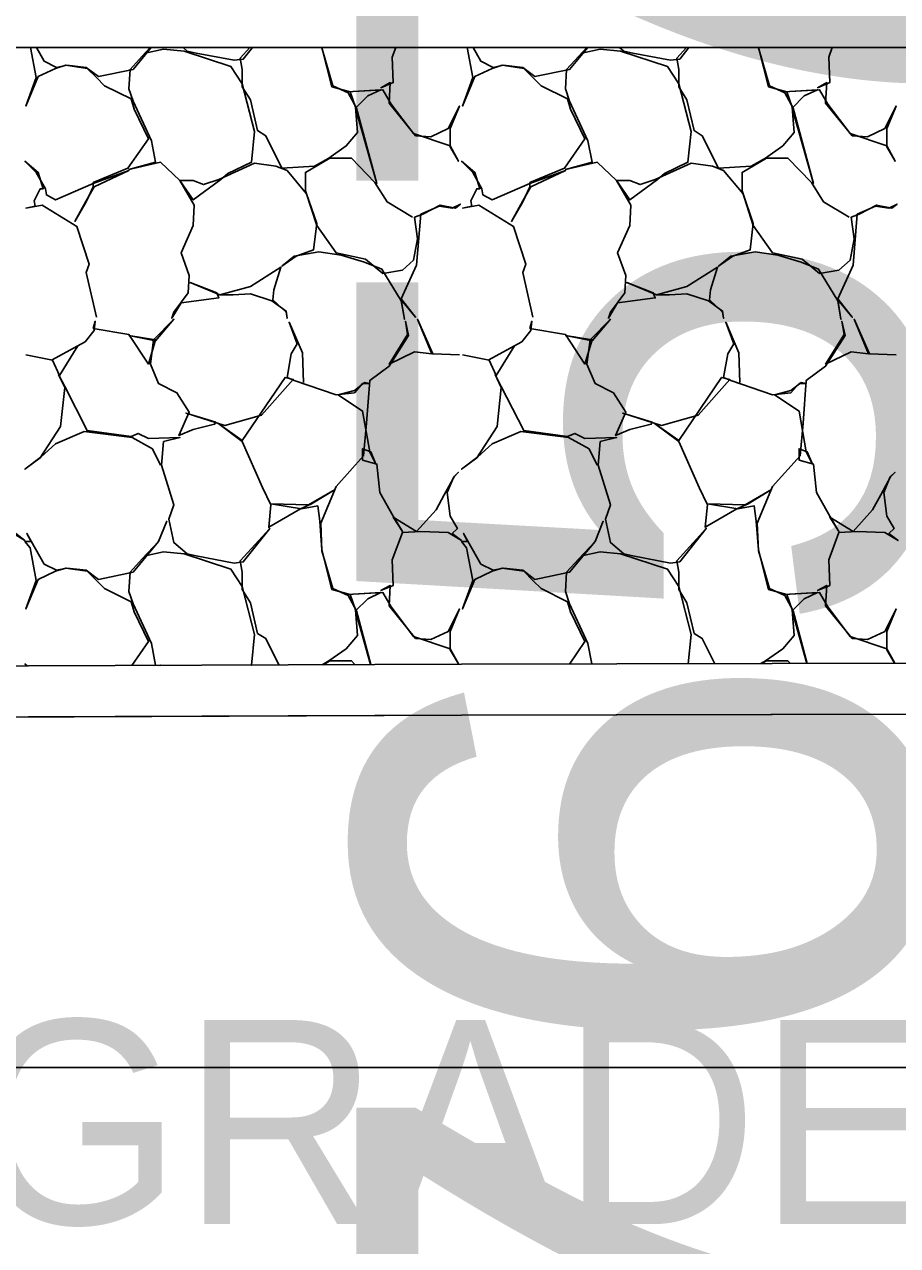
# Model space of a CAD drawing. Extents: x 1574 to 14903, y 7971 to 16537.
# Drawn here: x 12995.57 to 12999.85, y 7999.13 to 8005.11 of the extents above; entities that cross this region are included whole.
import ezdxf

# ---------------------------------------------------------------- set-up
doc = ezdxf.new("R2010")
doc.units = 0
for name, color, linetype in [('DESIGN - EARTHWORK - Shapes', 7, 'Continuous'), ('DESIGN - SHEET - Light Grid', 7, 'Continuous'), ('DESIGN - TRANSPORTATION - Proposed Layout Patterning', 7, 'Continuous'), ('DESIGN - TYPICAL - Finished Grade and Subgrade', 7, 'Continuous'), ('DESIGN - TYPICAL - Slope Tie Text', 7, 'Continuous'), ('SURVEY - GROUND - Bottom of Topsoil Layer', 7, 'Continuous'), ('SURVEY - GROUND - Top of Ground', 7, 'Continuous')]:
    doc.layers.add(name, color=color, linetype=linetype)

msp = doc.modelspace()

# ---------------------------------------------------------------- linework, layer by layer
at = {"layer": 'DESIGN - EARTHWORK - Shapes'}
msp.add_lwpolyline([(12986.2531, 8001.9322), (12997.7158, 8001.9767), (13000, 8001.9815), (13014.059, 8002.0109), (13017.3427, 8003.0032), (13018.7334, 8004.0163), (13020.2447, 8005), (13020.791, 8005.3556), (13021.9769, 8005.9349), (13023.1829, 8006.2217), (13025.2229, 8006.7826), (13026.5188, 8007.139), (13026.5188, 8006.889), (13025.2229, 8006.5326), (13023.1829, 8005.9717), (13021.9769, 8005.6849), (13020.791, 8005.1056), (13018.7334, 8003.7663), (13017.3427, 8002.7532), (13014.059, 8001.7609), (13000, 8001.7315), (12997.7158, 8001.7267), (12986.2531, 8001.6822)], dxfattribs=at)
msp.add_lwpolyline([(12997.7158, 8001.9767), (13000, 8001.9815), (13014.059, 8002.0109), (13017.3427, 8003.0032), (13018.7334, 8004.0163), (13020.2447, 8005), (12969.1991, 8005), (12963.6889, 8002.2374), (12965.0258, 8002.198), (12969.9827, 8002.1315), (12975.3413, 8002.0366), (12976.0765, 8002.0111), (12982.2637, 8001.9334), (12982.7359, 8001.9882), (12983.8675, 8001.9077), (12986.2531, 8001.9322)], close=True, dxfattribs=at)
at = {"layer": 'DESIGN - SHEET - Light Grid'}
msp.add_line((12700, 8000), (13000, 8000), dxfattribs=at)
at = {"layer": 'DESIGN - TRANSPORTATION - Proposed Layout Patterning'}
msp.add_line((13020.2447, 8005), (12969.1991, 8005), dxfattribs=at)
for points in [[(12995.9262, 8003.6779), (12995.8762, 8003.8979), (12995.8912, 8003.9379), (12995.8312, 8004.1229), (12995.6612, 8004.2279), (12995.5812, 8004.2129), (12995.6262, 8004.2229), (12995.6212, 8004.2479), (12995.6512, 8004.3079), (12995.6662, 8004.3079), (12995.6412, 8004.3879), (12995.5762, 8004.4429), (12995.6312, 8004.3879), (12995.6762, 8004.3079), (12995.6812, 8004.2779), (12995.7262, 8004.2529), (12995.9112, 8004.3329), (12996.0862, 8004.3979), (12995.9162, 8004.3179), (12995.8762, 8004.2479), (12995.8212, 8004.1479), (12995.8762, 8004.2429), (12995.9112, 8004.3179), (12995.9112, 8004.3379), (12996.0812, 8004.4079), (12996.1812, 8004.5529), (12996.1112, 8004.6979), (12996.0962, 8004.7479), (12995.9662, 8004.8129), (12995.9262, 8004.8529), (12995.8812, 8004.8979), (12995.7762, 8004.9129), (12995.7262, 8004.8979), (12995.6412, 8004.8579), (12995.5812, 8004.7129), (12995.6312, 8004.8529), (12995.6036, 8005)], [(12995.6332, 8005), (12995.6712, 8004.9329), (12995.7312, 8004.9029), (12995.7812, 8004.9129), (12995.8762, 8004.9029), (12995.9362, 8004.8579), (12996.1062, 8004.8929), (12996.1954, 8005)], [(12996.1908, 8005), (12996.1512, 8004.9579), (12996.0912, 8004.8929), (12996.0862, 8004.7979), (12996.1062, 8004.7379), (12996.1962, 8004.5429), (12996.2162, 8004.4379), (12996.0862, 8004.4029), (12996.2412, 8004.4379), (12996.3362, 8004.3479), (12996.4062, 8004.2279), (12996.4012, 8004.1279), (12996.3412, 8003.9929), (12996.3812, 8003.8829), (12996.3762, 8003.7979), (12996.3062, 8003.7029), (12996.2962, 8003.6729), (12996.3412, 8003.7479), (12996.5262, 8003.7729), (12996.5162, 8003.7979), (12996.3862, 8003.8479), (12996.5312, 8003.7879), (12996.5962, 8003.7879), (12996.6812, 8003.7929), (12996.7862, 8003.7579), (12996.8562, 8003.7079), (12996.8612, 8003.6729), (12996.8562, 8003.7029), (12996.7912, 8003.7629), (12996.7962, 8003.8129), (12996.8312, 8003.9229), (12996.6812, 8003.8279), (12996.5312, 8003.7879)], [(12996.1662, 8004.9729), (12996.2562, 8004.9929), (12996.3562, 8004.9829), (12996.5862, 8004.9079), (12996.6412, 8004.8229), (12996.7012, 8004.5879), (12996.6862, 8004.4379), (12996.5712, 8004.3829), (12996.5362, 8004.3529), (12996.4012, 8004.2529), (12996.3362, 8004.3479), (12996.4012, 8004.3479), (12996.4512, 8004.3279), (12996.5262, 8004.3529), (12996.7012, 8004.4329), (12996.8062, 8004.4179), (12996.8612, 8004.3979), (12996.9562, 8004.2829), (12997.0062, 8004.1379), (12996.9912, 8004.0079), (12996.9062, 8003.9779), (12996.8362, 8003.9279), (12996.8962, 8003.9779), (12997.0162, 8003.9979), (12997.1262, 8003.9829), (12997.2412, 8003.9479), (12997.3262, 8003.9129), (12997.4212, 8003.7579), (12997.4362, 8003.6679), (12997.4212, 8003.7629), (12997.4912, 8003.6779), (12997.4212, 8003.7679), (12997.4962, 8003.9329), (12997.5162, 8004.1829), (12997.6062, 8004.2229), (12997.6712, 8004.2129), (12997.7112, 8004.2329), (12997.6862, 8004.2129), (12997.6112, 8004.2279), (12997.5262, 8004.1829), (12997.4862, 8004.1679), (12997.5012, 8004.0629), (12997.4812, 8003.9579), (12997.4262, 8003.9079), (12997.3312, 8003.8929), (12997.2462, 8003.9629), (12997.1012, 8003.9929), (12997.0062, 8004.1279), (12996.9512, 8004.2979), (12996.9512, 8004.3879), (12997.0712, 8004.4579), (12997.1762, 8004.4579), (12997.2912, 8004.3379), (12997.3512, 8004.2429), (12997.4762, 8004.1679)], [(12996.6911, 8005), (12996.6462, 8004.9429), (12996.6012, 8004.9379), (12996.4162, 8004.9729), (12996.3712, 8004.9829), (12996.351, 8005)], [(12997.0319, 8005), (12997.0812, 8004.8079), (12997.1712, 8004.7829), (12997.1962, 8004.7079), (12997.2062, 8004.5829), (12997.1512, 8004.5179), (12997.0662, 8004.4579), (12996.9962, 8004.4179), (12996.8362, 8004.4079), (12996.7562, 8004.5679), (12996.7162, 8004.5929), (12996.6812, 8004.7429), (12996.6412, 8004.8079), (12996.6412, 8004.8929), (12996.6312, 8004.9479), (12996.6784, 8005)], [(12997.0311, 8005), (12997.0312, 8004.9979), (12997.0862, 8004.8129), (12997.1612, 8004.7779), (12997.2012, 8004.7029), (12997.3012, 8004.3329), (12997.1962, 8004.7029), (12997.2562, 8004.7629), (12997.3212, 8004.7929), (12997.1562, 8004.7829), (12997.3312, 8004.7929), (12997.3712, 8004.7229), (12997.4812, 8004.5779), (12997.6612, 8004.5179), (12997.7012, 8004.4429), (12997.6612, 8004.5129), (12997.6612, 8004.6029), (12997.7062, 8004.7129), (12997.6512, 8004.6029), (12997.5662, 8004.5629), (12997.4912, 8004.5679), (12997.3612, 8004.7279), (12997.3662, 8004.8279), (12997.3212, 8004.8029), (12997.3812, 8004.8279), (12997.3762, 8004.9529), (12997.3936, 8005)], [(12998.0662, 8003.6779), (12998.0162, 8003.8979), (12998.0312, 8003.9379), (12997.9712, 8004.1229), (12997.8012, 8004.2279), (12997.7212, 8004.2129), (12997.7662, 8004.2229), (12997.7612, 8004.2479), (12997.7912, 8004.3079), (12997.8062, 8004.3079), (12997.7812, 8004.3879), (12997.7162, 8004.4429), (12997.7712, 8004.3879), (12997.8162, 8004.3079), (12997.8212, 8004.2779), (12997.8662, 8004.2529), (12998.0512, 8004.3329), (12998.2262, 8004.3979), (12998.0562, 8004.3179), (12998.0162, 8004.2479), (12997.9612, 8004.1479), (12998.0162, 8004.2429), (12998.0512, 8004.3179), (12998.0512, 8004.3379), (12998.2212, 8004.4079), (12998.3212, 8004.5529), (12998.2512, 8004.6979), (12998.2362, 8004.7479), (12998.1062, 8004.8129), (12998.0662, 8004.8529), (12998.0212, 8004.8979), (12997.9162, 8004.9129), (12997.8662, 8004.8979), (12997.7812, 8004.8579), (12997.7212, 8004.7129), (12997.7712, 8004.8529), (12997.7436, 8005)], [(12997.7732, 8005), (12997.8112, 8004.9329), (12997.8712, 8004.9029), (12997.9212, 8004.9129), (12998.0162, 8004.9029), (12998.0762, 8004.8579), (12998.2462, 8004.8929), (12998.3354, 8005)], [(12998.3308, 8005), (12998.2912, 8004.9579), (12998.2312, 8004.8929), (12998.2262, 8004.7979), (12998.2462, 8004.7379), (12998.3362, 8004.5429), (12998.3562, 8004.4379), (12998.2262, 8004.4029), (12998.3812, 8004.4379), (12998.4762, 8004.3479), (12998.5462, 8004.2279), (12998.5412, 8004.1279), (12998.4812, 8003.9929), (12998.5212, 8003.8829), (12998.5162, 8003.7979), (12998.4462, 8003.7029), (12998.4362, 8003.6729), (12998.4812, 8003.7479), (12998.6662, 8003.7729), (12998.6562, 8003.7979), (12998.5262, 8003.8479), (12998.6712, 8003.7879), (12998.7362, 8003.7879), (12998.8212, 8003.7929), (12998.9262, 8003.7579), (12998.9962, 8003.7079), (12999.0012, 8003.6729), (12998.9962, 8003.7029), (12998.9312, 8003.7629), (12998.9362, 8003.8129), (12998.9712, 8003.9229), (12998.8212, 8003.8279), (12998.6712, 8003.7879)], [(12998.3062, 8004.9729), (12998.3962, 8004.9929), (12998.4962, 8004.9829), (12998.7262, 8004.9079), (12998.7812, 8004.8229), (12998.8412, 8004.5879), (12998.8262, 8004.4379), (12998.7112, 8004.3829), (12998.6762, 8004.3529), (12998.5412, 8004.2529), (12998.4762, 8004.3479), (12998.5412, 8004.3479), (12998.5912, 8004.3279), (12998.6662, 8004.3529), (12998.8412, 8004.4329), (12998.9462, 8004.4179), (12999.0012, 8004.3979), (12999.0962, 8004.2829), (12999.1462, 8004.1379), (12999.1312, 8004.0079), (12999.0462, 8003.9779), (12998.9762, 8003.9279), (12999.0362, 8003.9779), (12999.1562, 8003.9979), (12999.2662, 8003.9829), (12999.3812, 8003.9479), (12999.4662, 8003.9129), (12999.5612, 8003.7579), (12999.5762, 8003.6679), (12999.5612, 8003.7629), (12999.6312, 8003.6779), (12999.5612, 8003.7679), (12999.6362, 8003.9329), (12999.6562, 8004.1829), (12999.7462, 8004.2229), (12999.8112, 8004.2129), (12999.8512, 8004.2329), (12999.8262, 8004.2129), (12999.7512, 8004.2279), (12999.6662, 8004.1829), (12999.6262, 8004.1679), (12999.6412, 8004.0629), (12999.6212, 8003.9579), (12999.5662, 8003.9079), (12999.4712, 8003.8929), (12999.3862, 8003.9629), (12999.2412, 8003.9929), (12999.1462, 8004.1279), (12999.0912, 8004.2979), (12999.0912, 8004.3879), (12999.2112, 8004.4579), (12999.3162, 8004.4579), (12999.4312, 8004.3379), (12999.4912, 8004.2429), (12999.6162, 8004.1679)], [(12998.8311, 8005), (12998.7862, 8004.9429), (12998.7412, 8004.9379), (12998.5562, 8004.9729), (12998.5112, 8004.9829), (12998.491, 8005)], [(12999.1719, 8005), (12999.2212, 8004.8079), (12999.3112, 8004.7829), (12999.3362, 8004.7079), (12999.3462, 8004.5829), (12999.2912, 8004.5179), (12999.2062, 8004.4579), (12999.1362, 8004.4179), (12998.9762, 8004.4079), (12998.8962, 8004.5679), (12998.8562, 8004.5929), (12998.8212, 8004.7429), (12998.7812, 8004.8079), (12998.7812, 8004.8929), (12998.7712, 8004.9479), (12998.8184, 8005)], [(12999.1711, 8005), (12999.1712, 8004.9979), (12999.2262, 8004.8129), (12999.3012, 8004.7779), (12999.3412, 8004.7029), (12999.4412, 8004.3329), (12999.3362, 8004.7029), (12999.3962, 8004.7629), (12999.4612, 8004.7929), (12999.2962, 8004.7829), (12999.4712, 8004.7929), (12999.5112, 8004.7229), (12999.6212, 8004.5779), (12999.8012, 8004.5179), (12999.8412, 8004.4429), (12999.8012, 8004.5129), (12999.8012, 8004.6029), (12999.8462, 8004.7129), (12999.7912, 8004.6029), (12999.7062, 8004.5629), (12999.6312, 8004.5679), (12999.5012, 8004.7279), (12999.5062, 8004.8279), (12999.4612, 8004.8029), (12999.5212, 8004.8279), (12999.5162, 8004.9529), (12999.5336, 8005)], [(12995.5812, 8003.4929), (12995.7112, 8003.4679), (12995.7462, 8003.3929), (12995.8362, 8003.5379), (12995.7062, 8003.4679), (12995.8712, 8003.5579), (12995.9162, 8003.6129), (12995.9212, 8003.6579), (12995.9112, 8003.6229), (12996.0862, 8003.5929), (12996.1812, 8003.4479), (12996.2162, 8003.5679), (12996.0862, 8003.5879), (12996.2162, 8003.5629), (12996.3062, 8003.6679), (12996.2062, 8003.5679), (12996.1912, 8003.4479), (12996.2312, 8003.3529), (12996.3212, 8003.3079), (12996.3812, 8003.2129), (12996.3312, 8003.0979), (12996.4012, 8003.1279), (12996.5062, 8003.1529), (12996.5112, 8003.1629), (12996.3662, 8003.2079), (12996.5562, 8003.1479), (12996.7362, 8003.1979), (12996.8912, 8003.3729), (12996.8512, 8003.3829), (12996.6412, 8003.0729), (12996.5212, 8003.1579), (12996.6412, 8003.0679), (12996.7412, 8002.8429), (12996.7812, 8002.7579), (12996.7712, 8002.6479), (12996.9262, 8002.7379), (12996.9812, 8002.7629), (12997.0962, 8002.8329), (12996.9662, 8002.7579), (12996.7812, 8002.7629), (12996.9312, 8002.7379), (12997.0112, 8002.7529), (12997.0212, 8002.6779), (12997.0312, 8002.5379), (12997.0812, 8002.3429), (12997.1712, 8002.3179), (12997.1962, 8002.2429), (12997.2062, 8002.1179), (12997.1512, 8002.0529), (12997.0662, 8001.9929), (12997.0332, 8001.9741)], [(12997.2708, 8001.975), (12997.1962, 8002.2379), (12997.2562, 8002.2979), (12997.3212, 8002.3279), (12997.1562, 8002.3179), (12997.3312, 8002.3279), (12997.3712, 8002.2579), (12997.4812, 8002.1129), (12997.6612, 8002.0529), (12997.7012, 8001.9779), (12997.6612, 8002.0479), (12997.6612, 8002.1379), (12997.7062, 8002.2479), (12997.6512, 8002.1379), (12997.5662, 8002.0979), (12997.4912, 8002.1029), (12997.3612, 8002.2629), (12997.3662, 8002.3629), (12997.3212, 8002.3379), (12997.3812, 8002.3629), (12997.3762, 8002.4879), (12997.4262, 8002.6229), (12997.5162, 8002.6279), (12997.6512, 8002.6229), (12997.7162, 8002.5829), (12997.6712, 8002.6179), (12997.6962, 8002.6429), (12997.6612, 8002.7029), (12997.6462, 8002.8179), (12997.6762, 8002.8929), (12997.7012, 8002.9179), (12997.6812, 8002.8979), (12997.6312, 8002.8079), (12997.5912, 8002.7329), (12997.4962, 8002.6279), (12997.3812, 8002.6979), (12997.4262, 8002.6279), (12997.3812, 8002.7029), (12997.3162, 8002.8179), (12997.3012, 8002.9579), (12997.2312, 8002.9779), (12997.2312, 8003.0329), (12997.2712, 8003.0179), (12997.2962, 8002.9579), (12997.2662, 8003.0179), (12997.2312, 8003.2179), (12997.1112, 8003.2979), (12997.1912, 8003.3179), (12997.2412, 8003.3579), (12997.2662, 8003.3529), (12997.2312, 8003.3529), (12997.1912, 8003.3079), (12997.1012, 8003.2979), (12996.8962, 8003.3679), (12996.8612, 8003.3829), (12996.8812, 8003.4979), (12996.9112, 8003.5479), (12996.8712, 8003.6529), (12996.9362, 8003.5029), (12996.9412, 8003.3579)], [(12997.7062, 8003.4929), (12997.5762, 8003.4979), (12997.5012, 8003.6679), (12997.5712, 8003.4979), (12997.4862, 8003.5079), (12997.3612, 8003.4479), (12997.4512, 8003.5929), (12997.4412, 8003.6579), (12997.4562, 8003.5879), (12997.3612, 8003.4379), (12997.2662, 8003.3679), (12997.2512, 8003.1579), (12997.2362, 8002.9979), (12997.1012, 8002.8479), (12997.0262, 8002.6679), (12997.0312, 8002.5329), (12997.0862, 8002.3479), (12997.1612, 8002.3129), (12997.2012, 8002.2379), (12997.2723, 8001.975)], [(12997.7212, 8003.4929), (12997.8512, 8003.4679), (12997.8862, 8003.3929), (12997.9762, 8003.5379), (12997.8462, 8003.4679), (12998.0112, 8003.5579), (12998.0562, 8003.6129), (12998.0612, 8003.6579), (12998.0512, 8003.6229), (12998.2262, 8003.5929), (12998.3212, 8003.4479), (12998.3562, 8003.5679), (12998.2262, 8003.5879), (12998.3562, 8003.5629), (12998.4462, 8003.6679), (12998.3462, 8003.5679), (12998.3312, 8003.4479), (12998.3712, 8003.3529), (12998.4612, 8003.3079), (12998.5212, 8003.2129), (12998.4712, 8003.0979), (12998.5412, 8003.1279), (12998.6462, 8003.1529), (12998.6512, 8003.1629), (12998.5062, 8003.2079), (12998.6962, 8003.1479), (12998.8762, 8003.1979), (12999.0312, 8003.3729), (12998.9912, 8003.3829), (12998.7812, 8003.0729), (12998.6612, 8003.1579), (12998.7812, 8003.0679), (12998.8812, 8002.8429), (12998.9212, 8002.7579), (12998.9112, 8002.6479), (12999.0662, 8002.7379), (12999.1212, 8002.7629), (12999.2362, 8002.8329), (12999.1062, 8002.7579), (12998.9212, 8002.7629), (12999.0712, 8002.7379), (12999.1512, 8002.7529), (12999.1612, 8002.6779), (12999.1712, 8002.5379), (12999.2212, 8002.3429), (12999.3112, 8002.3179), (12999.3362, 8002.2429), (12999.3462, 8002.1179), (12999.2912, 8002.0529), (12999.2062, 8001.9929), (12999.1832, 8001.9798)], [(12999.8393, 8001.9812), (12999.8012, 8002.0479), (12999.8012, 8002.1379), (12999.8462, 8002.2479), (12999.7912, 8002.1379), (12999.7062, 8002.0979), (12999.6312, 8002.1029), (12999.5012, 8002.2629), (12999.5062, 8002.3629), (12999.4612, 8002.3379), (12999.5212, 8002.3629), (12999.5162, 8002.4879), (12999.5662, 8002.6229), (12999.6562, 8002.6279), (12999.7912, 8002.6229), (12999.8562, 8002.5829), (12999.8112, 8002.6179), (12999.8362, 8002.6429), (12999.8012, 8002.7029), (12999.7862, 8002.8179), (12999.8162, 8002.8929), (12999.8412, 8002.9179), (12999.8212, 8002.8979), (12999.7712, 8002.8079), (12999.7312, 8002.7329), (12999.6362, 8002.6279), (12999.5212, 8002.6979), (12999.5662, 8002.6279), (12999.5212, 8002.7029), (12999.4562, 8002.8179), (12999.4412, 8002.9579), (12999.3712, 8002.9779), (12999.3712, 8003.0329), (12999.4112, 8003.0179), (12999.4362, 8002.9579), (12999.4062, 8003.0179), (12999.3712, 8003.2179), (12999.2512, 8003.2979), (12999.3312, 8003.3179), (12999.3812, 8003.3579), (12999.4062, 8003.3529), (12999.3712, 8003.3529), (12999.3312, 8003.3079), (12999.2412, 8003.2979), (12999.0362, 8003.3679), (12999.0012, 8003.3829), (12999.0212, 8003.4979), (12999.0512, 8003.5479), (12999.0112, 8003.6529), (12999.0762, 8003.5029), (12999.0812, 8003.3579)], [(12999.8462, 8003.4929), (12999.7162, 8003.4979), (12999.6412, 8003.6679), (12999.7112, 8003.4979), (12999.6262, 8003.5079), (12999.5012, 8003.4479), (12999.5912, 8003.5929), (12999.5812, 8003.6579), (12999.5962, 8003.5879), (12999.5012, 8003.4379), (12999.4062, 8003.3679), (12999.3912, 8003.1579), (12999.3762, 8002.9979), (12999.2412, 8002.8479), (12999.1662, 8002.6679), (12999.1712, 8002.5329), (12999.2262, 8002.3479), (12999.3012, 8002.3129), (12999.3412, 8002.2379), (12999.4108, 8001.9803)], [(12996.821, 8001.9733), (12996.7562, 8002.1029), (12996.7162, 8002.1279), (12996.6812, 8002.2779), (12996.6412, 8002.3429), (12996.6412, 8002.4279), (12996.6312, 8002.4829), (12996.7762, 8002.6429), (12996.6462, 8002.4779), (12996.6012, 8002.4729), (12996.4162, 8002.5079), (12996.3712, 8002.5179), (12996.3062, 8002.5729), (12996.2812, 8002.6879), (12996.3062, 8002.7579), (12996.2462, 8002.9529), (12996.2562, 8003.0679), (12996.3362, 8003.0879), (12996.1812, 8003.0829), (12996.1312, 8003.1079), (12996.0962, 8003.0929), (12995.8812, 8003.1229), (12995.7712, 8003.3379), (12995.7412, 8003.3979), (12995.7712, 8003.3329), (12995.7512, 8003.1429), (12995.6512, 8002.9879), (12995.5762, 8002.9329), (12995.6562, 8002.9929), (12995.7262, 8003.0579), (12995.8662, 8003.1179), (12996.1012, 8003.0879), (12996.2012, 8003.0329), (12996.2412, 8002.9529)], [(12998.958, 8001.9793), (12998.8962, 8002.1029), (12998.8562, 8002.1279), (12998.8212, 8002.2779), (12998.7812, 8002.3429), (12998.7812, 8002.4279), (12998.7712, 8002.4829), (12998.9162, 8002.6429), (12998.7862, 8002.4779), (12998.7412, 8002.4729), (12998.5562, 8002.5079), (12998.5112, 8002.5179), (12998.4462, 8002.5729), (12998.4212, 8002.6879), (12998.4462, 8002.7579), (12998.3862, 8002.9529), (12998.3962, 8003.0679), (12998.4762, 8003.0879), (12998.3212, 8003.0829), (12998.2712, 8003.1079), (12998.2362, 8003.0929), (12998.0212, 8003.1229), (12997.9112, 8003.3379), (12997.8812, 8003.3979), (12997.9112, 8003.3329), (12997.8912, 8003.1429), (12997.7912, 8002.9879), (12997.7162, 8002.9329), (12997.7962, 8002.9929), (12997.8662, 8003.0579), (12998.0062, 8003.1179), (12998.2412, 8003.0879), (12998.3412, 8003.0329), (12998.3812, 8002.9529)], [(12995.5112, 8002.6229), (12995.5762, 8002.5829), (12995.5312, 8002.6179)], [(12996.1002, 8001.9705), (12996.1812, 8002.0879), (12996.1112, 8002.2329), (12996.0962, 8002.2829), (12995.9662, 8002.3479), (12995.9262, 8002.3879), (12995.8812, 8002.4329), (12995.7762, 8002.4479), (12995.7262, 8002.4329), (12995.6412, 8002.3929), (12995.5812, 8002.2479), (12995.6312, 8002.3879), (12995.6012, 8002.5479), (12995.5762, 8002.5779), (12995.6062, 8002.5779), (12995.5862, 8002.6179), (12995.6712, 8002.4679), (12995.7312, 8002.4379), (12995.7812, 8002.4479), (12995.8762, 8002.4379), (12995.9362, 8002.3929), (12996.1062, 8002.4279), (12996.2312, 8002.5779), (12996.2712, 8002.6779), (12996.2312, 8002.5779), (12996.1512, 8002.4929), (12996.0912, 8002.4279), (12996.0862, 8002.3329), (12996.1062, 8002.2729), (12996.1962, 8002.0779), (12996.2162, 8001.9729), (12996.2085, 8001.9709)], [(12998.2453, 8001.9778), (12998.3212, 8002.0879), (12998.2512, 8002.2329), (12998.2362, 8002.2829), (12998.1062, 8002.3479), (12998.0662, 8002.3879), (12998.0212, 8002.4329), (12997.9162, 8002.4479), (12997.8662, 8002.4329), (12997.7812, 8002.3929), (12997.7212, 8002.2479), (12997.7712, 8002.3879), (12997.7412, 8002.5479), (12997.7162, 8002.5779), (12997.7462, 8002.5779), (12997.7262, 8002.6179), (12997.8112, 8002.4679), (12997.8712, 8002.4379), (12997.9212, 8002.4479), (12998.0162, 8002.4379), (12998.0762, 8002.3929), (12998.2462, 8002.4279), (12998.3712, 8002.5779), (12998.4112, 8002.6779), (12998.3712, 8002.5779), (12998.2912, 8002.4929), (12998.2312, 8002.4279), (12998.2262, 8002.3329), (12998.2462, 8002.2729), (12998.3362, 8002.0779), (12998.3552, 8001.9781)], [(12996.1662, 8002.5079), (12996.2562, 8002.5279), (12996.3562, 8002.5179), (12996.5862, 8002.4429), (12996.6412, 8002.3579), (12996.7012, 8002.1229), (12996.6862, 8001.9729), (12996.6857, 8001.9727)], [(12998.3062, 8002.5079), (12998.3962, 8002.5279), (12998.4962, 8002.5179), (12998.7262, 8002.4429), (12998.7812, 8002.3579), (12998.8412, 8002.1229), (12998.8268, 8001.9791)], [(12999.4093, 8001.9803), (12999.3362, 8002.2379), (12999.3962, 8002.2979), (12999.4612, 8002.3279), (12999.2962, 8002.3179), (12999.4712, 8002.3279), (12999.5112, 8002.2579), (12999.6212, 8002.1129), (12999.8012, 8002.0529), (12999.8395, 8001.9812)], [(12995.5874, 8001.9685), (12995.5762, 8001.9779), (12995.5857, 8001.9685)], [(12996.2324, 8001.971), (12996.2412, 8001.9729), (12996.2432, 8001.971)], [(12997.0389, 8001.9741), (12997.0712, 8001.9929), (12997.1762, 8001.9929), (12997.1937, 8001.9747)], [(12997.7176, 8001.9767), (12997.7162, 8001.9779), (12997.7174, 8001.9767)], [(12999.1887, 8001.9798), (12999.2112, 8001.9929), (12999.3162, 8001.9929), (12999.3285, 8001.9801)]]:
    msp.add_lwpolyline(points, dxfattribs=at)
at = {"layer": 'DESIGN - TYPICAL - Finished Grade and Subgrade'}
msp.add_line((12969.1991, 8005), (13020.2447, 8005), dxfattribs=at)
at = {"layer": 'SURVEY - GROUND - Bottom of Topsoil Layer'}
for p, q in [((12986.2531, 8001.6822), (12997.7158, 8001.7267)), ((12997.7158, 8001.7267), (13000, 8001.7315))]:
    msp.add_line(p, q, dxfattribs=at)
at = {"layer": 'SURVEY - GROUND - Top of Ground'}
msp.add_lwpolyline([(12952.7454, 8002.3192), (12963.4438, 8002.2446), (12965.0258, 8002.198), (12969.9827, 8002.1315), (12975.3413, 8002.0366), (12976.0765, 8002.0111), (12982.2637, 8001.9334), (12982.7359, 8001.9882), (12983.8675, 8001.9077), (12986.2531, 8001.9322), (12997.7158, 8001.9767), (13000, 8001.9815), (13014.059, 8002.0109), (13017.3427, 8003.0032), (13018.7334, 8004.0163), (13020.791, 8005.3556), (13021.9769, 8005.9349), (13023.1829, 8006.2217), (13025.2229, 8006.7826), (13029.1549, 8007.8639)], dxfattribs=at)

# ---------------------------------------------------------------- texts
at = {"layer": 'DESIGN - SHEET - Light Grid'}
msp.add_text('N 697657.1513', height=2.8, rotation=90, dxfattribs=at).set_placement((13000, 7990))
at = {"layer": 'DESIGN - TYPICAL - Slope Tie Text'}
msp.add_text('GRADED SOLID ROCK', height=1, rotation=360, dxfattribs=at).set_placement((12995.3064, 7999.232))

doc.saveas('drawing.dxf')
